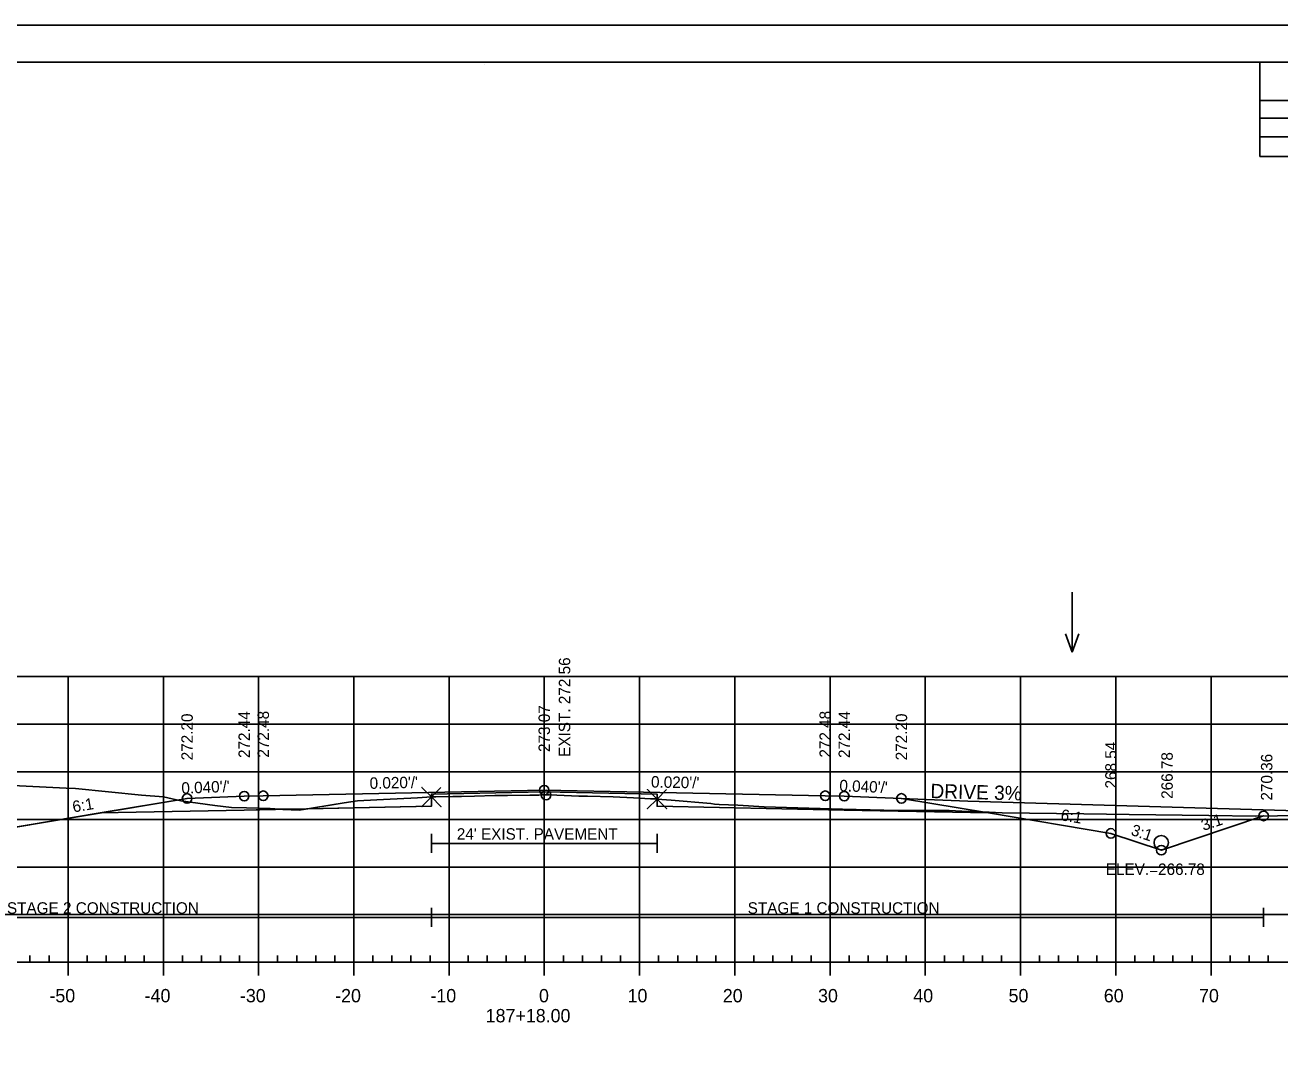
# Model space of a CAD drawing. Extents: x 1365647 to 1367999, y 387113 to 400173.
# Drawn here: x 1365840.4 to 1365972.1, y 388546 to 388652.8 of the extents above; entities that cross this region are included whole.
import ezdxf

# ---------------------------------------------------------------- set-up
doc = ezdxf.new("R2010")
doc.units = 0
for name, color, linetype in [('R_Alt Surface', 7, 'Continuous'), ('R_Axis', 7, 'Continuous'), ('R_Axis Annot', 7, 'Continuous'), ('R_Border', 7, 'Continuous'), ('R_Border Notes', 7, 'Continuous'), ('R_Contours', 7, 'Continuous'), ('R_Drive', 7, 'Continuous'), ('R_Exist Surface', 7, 'Continuous'), ('R_Fin Surface', 7, 'Continuous'), ('R_Fin Surface Annot', 7, 'Continuous'), ('R_Grid', 7, 'Continuous'), ('R_No Plot', 7, 'Continuous'), ('R_Proposed Const Limits', 7, 'Continuous'), ('R_Water', 7, 'Continuous'), ('R_Water Annot', 7, 'Continuous'), ('R_Xsect Elev', 7, 'Continuous')]:
    doc.layers.add(name, color=color, linetype=linetype)

msp = doc.modelspace()

# ---------------------------------------------------------------- linework, layer by layer
at = {"layer": 'R_Alt Surface'}
msp.add_lwpolyline([(1365848.26, 388570.09), (1365863.38, 388570.39), (1365883.03, 388570.78), (1365883.03, 388572.07), (1365894.88, 388572.31), (1365906.72, 388572.07), (1365906.72, 388570.78), (1365926.38, 388570.39), (1365941.51, 388570.09)], dxfattribs=at)
at = {"layer": 'R_Axis'}
for p, q in [((1365749.89, 388554.41), (1366039.89, 388554.41)), ((1365840.89, 388554.41), (1365840.89, 388555.11)), ((1365842.89, 388554.41), (1365842.89, 388555.11)), ((1365844.89, 388553.01), (1365844.89, 388554.41)), ((1365846.89, 388554.41), (1365846.89, 388555.11)), ((1365848.89, 388554.41), (1365848.89, 388555.11)), ((1365850.89, 388554.41), (1365850.89, 388555.11)), ((1365852.89, 388554.41), (1365852.89, 388555.11)), ((1365854.89, 388553.01), (1365854.89, 388554.41)), ((1365856.89, 388554.41), (1365856.89, 388555.11)), ((1365858.89, 388554.41), (1365858.89, 388555.11)), ((1365860.89, 388554.41), (1365860.89, 388555.11)), ((1365862.89, 388554.41), (1365862.89, 388555.11)), ((1365864.89, 388553.01), (1365864.89, 388554.41)), ((1365866.89, 388554.41), (1365866.89, 388555.11)), ((1365868.89, 388554.41), (1365868.89, 388555.11)), ((1365870.89, 388554.41), (1365870.89, 388555.11)), ((1365872.89, 388554.41), (1365872.89, 388555.11)), ((1365874.89, 388553.01), (1365874.89, 388554.41)), ((1365876.89, 388554.41), (1365876.89, 388555.11)), ((1365878.89, 388554.41), (1365878.89, 388555.11)), ((1365880.89, 388554.41), (1365880.89, 388555.11)), ((1365882.89, 388554.41), (1365882.89, 388555.11)), ((1365884.89, 388553.01), (1365884.89, 388554.41)), ((1365886.89, 388554.41), (1365886.89, 388555.11)), ((1365888.89, 388554.41), (1365888.89, 388555.11)), ((1365890.89, 388554.41), (1365890.89, 388555.11)), ((1365892.89, 388554.41), (1365892.89, 388555.11)), ((1365894.89, 388553.01), (1365894.89, 388554.41)), ((1365896.89, 388554.41), (1365896.89, 388555.11)), ((1365898.89, 388554.41), (1365898.89, 388555.11)), ((1365900.89, 388554.41), (1365900.89, 388555.11)), ((1365902.89, 388554.41), (1365902.89, 388555.11)), ((1365904.89, 388553.01), (1365904.89, 388554.41)), ((1365906.89, 388554.41), (1365906.89, 388555.11)), ((1365908.89, 388554.41), (1365908.89, 388555.11)), ((1365910.89, 388554.41), (1365910.89, 388555.11)), ((1365912.89, 388554.41), (1365912.89, 388555.11)), ((1365914.89, 388553.01), (1365914.89, 388554.41)), ((1365916.89, 388554.41), (1365916.89, 388555.11)), ((1365918.89, 388554.41), (1365918.89, 388555.11)), ((1365920.89, 388554.41), (1365920.89, 388555.11)), ((1365922.89, 388554.41), (1365922.89, 388555.11)), ((1365924.89, 388553.01), (1365924.89, 388554.41)), ((1365926.89, 388554.41), (1365926.89, 388555.11)), ((1365928.89, 388554.41), (1365928.89, 388555.11)), ((1365930.89, 388554.41), (1365930.89, 388555.11)), ((1365932.89, 388554.41), (1365932.89, 388555.11)), ((1365934.89, 388553.01), (1365934.89, 388554.41)), ((1365936.89, 388554.41), (1365936.89, 388555.11)), ((1365938.89, 388554.41), (1365938.89, 388555.11)), ((1365940.89, 388554.41), (1365940.89, 388555.11)), ((1365942.89, 388554.41), (1365942.89, 388555.11)), ((1365944.89, 388553.01), (1365944.89, 388554.41)), ((1365946.89, 388554.41), (1365946.89, 388555.11)), ((1365948.89, 388554.41), (1365948.89, 388555.11)), ((1365950.89, 388554.41), (1365950.89, 388555.11)), ((1365952.89, 388554.41), (1365952.89, 388555.11)), ((1365954.89, 388553.01), (1365954.89, 388554.41)), ((1365956.89, 388554.41), (1365956.89, 388555.11)), ((1365958.89, 388554.41), (1365958.89, 388555.11)), ((1365960.89, 388554.41), (1365960.89, 388555.11)), ((1365962.89, 388554.41), (1365962.89, 388555.11)), ((1365964.89, 388553.01), (1365964.89, 388554.41)), ((1365966.89, 388554.41), (1365966.89, 388555.11)), ((1365968.89, 388554.41), (1365968.89, 388555.11)), ((1365970.89, 388554.41), (1365970.89, 388555.11))]:
    msp.add_line(p, q, dxfattribs=at)
at = {"layer": 'R_Border'}
for p, q in [((1365736.09, 388648.87), (1366052.27, 388648.87)), ((1365888.61, 388648.61), (1365888.61, 388648.61)), ((1365888.61, 388648.61), (1365888.61, 388648.61)), ((1365970.01, 388638.99), (1365970.01, 388648.87)), ((1365970.01, 388644.85), (1366009.17, 388644.85)), ((1365970.01, 388642.99), (1366009.17, 388642.99)), ((1365970.01, 388638.99), (1365970.01, 388641.05)), ((1365970.01, 388641.05), (1366009.17, 388641.05)), ((1366052.27, 388638.99), (1365970.01, 388638.99))]:
    msp.add_line(p, q, dxfattribs=at)
at = {"layer": 'R_Contours'}
for p, q in [((1365906.72, 388571.54), (1365906.72, 388570.78)), ((1365940.94, 388570.18), (1365941.51, 388570.09)), ((1365941.51, 388570.09), (1365940.94, 388570.18))]:
    msp.add_line(p, q, dxfattribs=at)
for points in [[(1365816.98, 388574.08), (1365821.51, 388573.78), (1365821.93, 388573.76), (1365831.47, 388573.38), (1365834.17, 388573.2), (1365844.69, 388572.69), (1365845.67, 388572.66), (1365852.59, 388571.95), (1365854.9, 388571.77), (1365856.73, 388571.34), (1365860.28, 388570.88), (1365862.05, 388570.65), (1365863.62, 388570.63), (1365866.1, 388570.54), (1365867.12, 388570.47), (1365863.38, 388570.39), (1365848.26, 388570.09), (1365835.38, 388567.94)], [(1365870.07, 388570.53), (1365873.89, 388571.14), (1365875.26, 388571.36), (1365875.95, 388571.39), (1365878.01, 388571.49), (1365881.59, 388571.68), (1365883.03, 388571.76), (1365883.03, 388570.78)], [(1365883.03, 388571.76), (1365883.13, 388571.76), (1365883.51, 388571.77), (1365885.29, 388571.81), (1365886.18, 388571.82), (1365887.57, 388571.86), (1365889.7, 388571.91), (1365891.01, 388571.93), (1365893.38, 388571.94), (1365894.31, 388571.96), (1365895.07, 388571.97), (1365895.12, 388571.97), (1365895.42, 388571.98), (1365896.96, 388571.91), (1365898.51, 388571.85), (1365899.41, 388571.84), (1365902.13, 388571.78), (1365904.26, 388571.68), (1365906.03, 388571.57), (1365906.58, 388571.55), (1365906.72, 388571.54), (1365906.72, 388572.07), (1365894.88, 388572.31), (1365883.03, 388572.07)], [(1365906.72, 388571.54), (1365908.2, 388571.42), (1365912.36, 388571.07), (1365912.74, 388571.02), (1365913.24, 388570.98), (1365915.2, 388570.9), (1365917.98, 388570.72), (1365926.21, 388570.48), (1365931.99, 388570.34), (1365937.4, 388570.33), (1365938.74, 388570.28), (1365940.06, 388570.23), (1365941.58, 388570.15), (1365942.97, 388570.11), (1365951.53, 388569.99), (1365956.29, 388569.93), (1365964.65, 388569.81), (1365969.59, 388569.75), (1365970.41, 388569.77), (1365959.67, 388566.18), (1365954.38, 388567.94), (1365941.51, 388570.09), (1365926.38, 388570.39), (1365906.72, 388570.78)], [(1365867.12, 388570.47), (1365867.42, 388570.44), (1365869.16, 388570.38), (1365870.07, 388570.53)]]:
    msp.add_lwpolyline(points, close=True, dxfattribs=at)
for points in [[(1365940.94, 388570.18), (1365940.06, 388570.23), (1365938.74, 388570.28), (1365937.4, 388570.33), (1365931.99, 388570.34), (1365926.21, 388570.48), (1365917.98, 388570.72), (1365915.2, 388570.9), (1365913.24, 388570.98), (1365912.74, 388571.02), (1365912.36, 388571.07), (1365908.2, 388571.42), (1365906.72, 388571.54)], [(1365906.72, 388570.78), (1365926.38, 388570.39), (1365941.51, 388570.09)], [(1365970.41, 388569.77), (1365969.59, 388569.75), (1365964.65, 388569.81), (1365956.29, 388569.93), (1365951.53, 388569.99), (1365942.97, 388570.11), (1365941.58, 388570.15), (1365940.94, 388570.18)], [(1365941.51, 388570.09), (1365954.38, 388567.94), (1365959.67, 388566.18), (1365970.41, 388569.77)]]:
    msp.add_lwpolyline(points, dxfattribs=at)
at = {"layer": 'R_Drive'}
for p, q in [((1365932.36, 388571.61), (1365939.35, 388571.33)), ((1365939.35, 388571.33), (1365984.89, 388569.97))]:
    msp.add_line(p, q, dxfattribs=at)
at = {"layer": 'R_Exist Surface'}
msp.add_lwpolyline([(1365834.17, 388573.2), (1365844.69, 388572.69), (1365845.67, 388572.66), (1365852.59, 388571.95), (1365854.9, 388571.77), (1365856.73, 388571.34), (1365860.28, 388570.88), (1365862.05, 388570.65), (1365863.62, 388570.63), (1365866.1, 388570.54), (1365867.42, 388570.44), (1365869.16, 388570.38), (1365873.89, 388571.14), (1365875.26, 388571.36), (1365875.95, 388571.39), (1365878.01, 388571.49), (1365881.59, 388571.68), (1365883.03, 388571.76), (1365883.13, 388571.76), (1365883.51, 388571.77), (1365885.29, 388571.81), (1365886.18, 388571.82), (1365887.57, 388571.86), (1365889.7, 388571.91), (1365891.01, 388571.93), (1365893.38, 388571.94), (1365894.31, 388571.96), (1365895.07, 388571.97), (1365895.12, 388571.97), (1365895.42, 388571.98), (1365896.96, 388571.91), (1365898.51, 388571.85), (1365899.41, 388571.84), (1365902.13, 388571.78), (1365904.26, 388571.68), (1365906.03, 388571.57), (1365906.58, 388571.55), (1365906.72, 388571.54), (1365908.2, 388571.42), (1365912.36, 388571.07), (1365912.74, 388571.02), (1365913.24, 388570.98), (1365915.2, 388570.9), (1365917.98, 388570.72), (1365926.21, 388570.48), (1365931.99, 388570.34), (1365937.4, 388570.33), (1365938.74, 388570.28), (1365940.06, 388570.23), (1365941.58, 388570.15), (1365942.97, 388570.11), (1365951.53, 388569.99), (1365956.29, 388569.93), (1365964.65, 388569.81), (1365969.59, 388569.75), (1365983.32, 388569.96)], dxfattribs=at)
at = {"layer": 'R_Fin Surface'}
for points in [[(1365816.98, 388574.08), (1365835.38, 388567.94), (1365848.26, 388570.09), (1365857.38, 388571.61), (1365863.38, 388571.85), (1365865.38, 388571.89), (1365894.88, 388572.48), (1365924.38, 388571.89), (1365926.38, 388571.85), (1365932.38, 388571.61), (1365941.51, 388570.09), (1365954.38, 388567.94), (1365959.67, 388566.18), (1365970.41, 388569.77)], [(1365857.38, 388571.61), (1365863.38, 388571.85), (1365865.38, 388571.89), (1365894.88, 388572.48), (1365924.38, 388571.89), (1365926.38, 388571.85), (1365932.38, 388571.61)]]:
    msp.add_lwpolyline(points, dxfattribs=at)
at = {"layer": 'R_Grid'}
for p, q in [((1365749.89, 388584.41), (1366039.89, 388584.41)), ((1365844.89, 388554.41), (1365844.89, 388584.41)), ((1365854.89, 388554.41), (1365854.89, 388584.41)), ((1365864.89, 388554.41), (1365864.89, 388584.41)), ((1365874.89, 388554.41), (1365874.89, 388584.41)), ((1365884.89, 388554.41), (1365884.89, 388584.41)), ((1365894.89, 388554.41), (1365894.89, 388584.41)), ((1365904.89, 388554.41), (1365904.89, 388584.41)), ((1365914.89, 388554.41), (1365914.89, 388584.41)), ((1365924.89, 388554.41), (1365924.89, 388584.41)), ((1365934.89, 388554.41), (1365934.89, 388584.41)), ((1365944.89, 388554.41), (1365944.89, 388584.41)), ((1365954.89, 388554.41), (1365954.89, 388584.41)), ((1365964.89, 388554.41), (1365964.89, 388584.41)), ((1365749.89, 388579.41), (1366039.89, 388579.41)), ((1365749.89, 388574.41), (1366039.89, 388574.41)), ((1365749.89, 388569.41), (1366039.89, 388569.41)), ((1365749.89, 388564.41), (1366039.89, 388564.41)), ((1365749.89, 388559.41), (1366039.89, 388559.41)), ((1365749.89, 388554.41), (1366039.89, 388554.41))]:
    msp.add_line(p, q, dxfattribs=at)
at = {"layer": 'R_No Plot'}
msp.add_line((1365723.69, 388652.76), (1366057.03, 388652.76), dxfattribs=at)
msp.add_lwpolyline([(1365723.69, 388652.76), (1366057.03, 388652.76), (1366057.03, 388439.42), (1365723.69, 388439.42)], close=True, dxfattribs=at)
for points in [[(1365883.03, 388571.76), (1365882.03, 388572.76), (1365883.03, 388571.76), (1365882.03, 388570.76), (1365883.03, 388571.76), (1365884.03, 388570.76), (1365883.03, 388571.76), (1365884.03, 388572.76)], [(1365906.72, 388571.54), (1365905.72, 388572.54), (1365906.72, 388571.54), (1365905.72, 388570.54), (1365906.72, 388571.54), (1365907.72, 388570.54), (1365906.72, 388571.54), (1365907.72, 388572.54)]]:
    msp.add_lwpolyline(points, dxfattribs=at)
for centre in [(1365894.88, 388572.48), (1365894.88, 388572.48), (1365894.88, 388572.48), (1365894.88, 388572.48), (1365894.88, 388572.48), (1365857.38, 388571.61), (1365857.38, 388571.61), (1365857.38, 388571.61), (1365857.38, 388571.61), (1365857.38, 388571.61), (1365863.38, 388571.85), (1365863.38, 388571.85), (1365863.38, 388571.85), (1365863.38, 388571.85), (1365863.38, 388571.85), (1365865.38, 388571.89), (1365865.38, 388571.89), (1365865.38, 388571.89), (1365865.38, 388571.89), (1365865.38, 388571.89), (1365895.07, 388571.97), (1365924.38, 388571.89), (1365924.38, 388571.89), (1365924.38, 388571.89), (1365924.38, 388571.89), (1365924.38, 388571.89), (1365926.38, 388571.85), (1365926.38, 388571.85), (1365926.38, 388571.85), (1365926.38, 388571.85), (1365926.38, 388571.85), (1365932.38, 388571.61), (1365932.38, 388571.61), (1365932.38, 388571.61), (1365932.38, 388571.61), (1365932.38, 388571.61), (1365970.41, 388569.77), (1365970.41, 388569.77), (1365954.38, 388567.94), (1365954.38, 388567.94), (1365954.38, 388567.94), (1365954.38, 388567.94), (1365954.38, 388567.94), (1365959.67, 388566.18), (1365959.67, 388566.18)]:
    msp.add_circle(centre, 0.5, dxfattribs=at)
at = {"layer": 'R_Proposed Const Limits'}
for points in [[(1365857.38, 388571.61), (1365835.38, 388567.94), (1365816.98, 388574.08)], [(1365959.67, 388566.18), (1365970.41, 388569.77)]]:
    msp.add_lwpolyline(points, dxfattribs=at)
at = {"layer": 'R_Water'}
for p, q in [((1365883.03, 388565.89), (1365883.03, 388567.89)), ((1365906.72, 388565.89), (1365906.72, 388567.89)), ((1365883.03, 388566.89), (1365906.72, 388566.89)), ((1365883.03, 388558.12), (1365883.03, 388560.12)), ((1365970.41, 388558.12), (1365970.41, 388560.12)), ((1365816.98, 388559.12), (1365883.03, 388559.12)), ((1365883.03, 388559.12), (1365970.41, 388559.12))]:
    msp.add_line(p, q, dxfattribs=at)
msp.add_circle((1365959.66, 388566.97), 0.75, dxfattribs=at)
at = {"layer": 'R_Water Annot'}
for p, q in [((1365950.3, 388593.25), (1365950.3, 388586.97)), ((1365950.3, 388586.97), (1365949.6, 388588.89)), ((1365950.3, 388586.97), (1365951, 388588.89))]:
    msp.add_line(p, q, dxfattribs=at)

# ---------------------------------------------------------------- texts
at = {"layer": 'R_Axis Annot'}
for s, p in [('-50', (1365842.93, 388550.21)), ('-40', (1365852.93, 388550.21)), ('-30', (1365862.93, 388550.21)), ('-20', (1365872.93, 388550.21)), ('-10', (1365882.93, 388550.21)), ('0', (1365894.33, 388550.21)), ('10', (1365903.63, 388550.21)), ('20', (1365913.63, 388550.21)), ('30', (1365923.63, 388550.21)), ('40', (1365933.63, 388550.21)), ('50', (1365943.63, 388550.21)), ('60', (1365953.63, 388550.21)), ('70', (1365963.63, 388550.21)), ('187+18.00', (1365888.73, 388548.11))]:
    msp.add_text(s, height=1.4, dxfattribs=at).set_placement(p)
at = {"layer": 'R_Border Notes'}
msp.add_text('ELEV.=266.78', height=1.2, dxfattribs=at).set_placement((1365953.84, 388563.58))
at = {"layer": 'R_Drive'}
msp.add_text('DRIVE 3%', height=1.5, rotation=358.4625, dxfattribs=at).set_placement((1365935.41, 388571.65))
at = {"layer": 'R_Fin Surface Annot'}
for s, rotation, p in [('272.48', 90, (1365865.98, 388575.89)), ('272.48', 90, (1365865.98, 388575.89)), ('272.48', 90, (1365865.98, 388575.89)), ('273.07', 90, (1365895.48, 388576.48)), ('273.07', 90, (1365895.48, 388576.48)), ('273.07', 90, (1365895.48, 388576.48)), ('272.48', 90, (1365924.98, 388575.89)), ('272.48', 90, (1365924.98, 388575.89)), ('272.48', 90, (1365924.98, 388575.89)), ('272.20', 90, (1365857.98, 388575.61)), ('272.20', 90, (1365857.98, 388575.61)), ('272.20', 90, (1365857.98, 388575.61)), ('272.44', 90, (1365863.98, 388575.85)), ('272.44', 90, (1365863.98, 388575.85)), ('272.44', 90, (1365863.98, 388575.85)), ('272.44', 90, (1365926.98, 388575.85)), ('272.44', 90, (1365926.98, 388575.85)), ('272.44', 90, (1365926.98, 388575.85)), ('272.20', 90, (1365932.98, 388575.61)), ('272.20', 90, (1365932.98, 388575.61)), ('272.20', 90, (1365932.98, 388575.61)), ('268.54', 90, (1365954.98, 388572.65)), ('266.78', 90, (1365960.87, 388571.56)), ('270.36', 90, (1365971.33, 388571.38)), ("0.040'/'", 2.2906, (1365856.81, 388572.09)), ("0.020'/'", 1.1458, (1365876.56, 388572.61)), ("0.020'/'", 358.8542, (1365906.08, 388572.76)), ("0.040'/'", 357.7094, (1365925.85, 388572.37)), ('6:1', 9.4623, (1365845.45, 388570.13)), ('6:1', 350.5377, (1365949.04, 388569.32)), ('3:1', 341.5651, (1365956.39, 388567.8)), ('3:1', 18.4349, (1365964.09, 388568.19))]:
    msp.add_text(s, height=1.2, rotation=rotation, dxfattribs=at).set_placement(p)
at = {"layer": 'R_Water'}
for s, p in [("24' EXIST. PAVEMENT", (1365885.7, 388567.28)), ('STAGE 2 CONSTRUCTION', (1365838.47, 388559.51)), ('STAGE 1 CONSTRUCTION', (1365916.24, 388559.51))]:
    msp.add_text(s, height=1.2, dxfattribs=at).set_placement(p)
at = {"layer": 'R_Xsect Elev'}
msp.add_text('EXIST. 272.56', height=1.2, rotation=90, dxfattribs=at).set_placement((1365897.61, 388575.97))

doc.saveas('drawing.dxf')
